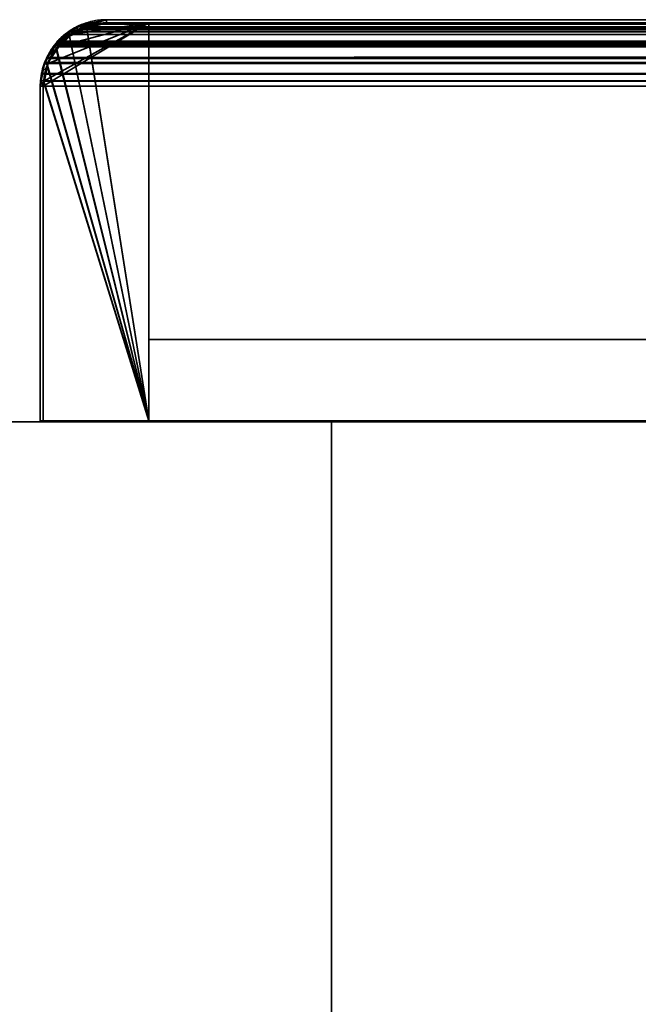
# Model space of a CAD drawing. Header units: millimetres. Extents: x -508 to 6708, y -115 to 193.
# Tile 340 of 656: x 1078 to 1107, y 147 to 193. Entities that reach past the tile are written whole.
import ezdxf

# ---------------------------------------------------------------- set-up
doc = ezdxf.new("R2010")
doc.units = ezdxf.units.MM
doc.layers.add('151', color=7, linetype='Continuous', true_color=0xffffff)

# ---------------------------------------------------------------- blocks, each defined once
blk = doc.blocks.new('UG_SURFACE_002')
at = {"layer": '151', "color": 252, "linetype": 'Continuous', "lineweight": 35}
for points in [[(942.5, -10, -7.75), (942.5, 174.4, -7.75), (1092.5, 174.4, -7.75), (1092.5, -10, -7.75)], [(942.5, 174.4, 2215.25), (2057.5, 174.4, 2215.25), (1907.5, 174.4, 2065.25), (1092.5, 174.4, 2065.25)], [(1092.5, 174.4, 2065.25), (1092.5, 174.4, -7.75), (942.5, 174.4, -7.75), (942.5, 174.4, 2215.25)], [(2057.5, -10, 2215.25), (2057.5, 174.4, 2215.25), (942.5, 174.4, 2215.25), (942.5, -10, 2215.25)], [(1092.5, -10, 2065.25), (1092.5, 174.4, 2065.25), (1907.5, 174.4, 2065.25), (1907.5, -10, 2065.25)], [(1092.5, -10, -7.75), (1092.5, 174.4, -7.75), (1092.5, 174.4, 2065.25), (1092.5, -10, 2065.25)]]:
    blk.add_3dface(points, dxfattribs=at)
blk = doc.blocks.new('UG_SURFACE_178')
at = {"layer": '151', "color": 14, "linetype": 'Continuous', "lineweight": 35}
for points in [[(1080.901, 193.111, -4.75), (1081.85, 193.3, -4.75), (1083.85, 193.3, -4.75), (1083.85, 174.45, -4.75)], [(1080.901, 193.111, -4.75), (1080.907, 193.052, 2076.343), (1081.85, 193.3, 2075.4)], [(1081.85, 193.3, 2075.4), (1081.85, 193.3, -4.75), (1080.901, 193.111, -4.75)], [(1083.85, 174.45, 2073.4), (1083.85, 193.3, 2073.4), (1081.85, 193.3, 2075.4), (1080.907, 193.052, 2076.343)], [(1083.85, 193.3, 2073.4), (1083.85, 193.3, -4.75), (1081.85, 193.3, -4.75), (1081.85, 193.3, 2075.4)], [(1083.85, 174.45, 2073.4), (1083.85, 174.45, -4.75), (1083.85, 193.3, -4.75), (1083.85, 193.3, 2073.4)], [(1079.483, 192.054, -4.75), (1079.729, 192.421, -4.75), (1080.096, 192.667, -4.75), (1083.85, 174.45, -4.75)], [(1080.094, 192.652, 2077.156), (1080.096, 192.667, -4.75), (1079.729, 192.421, -4.75)], [(1083.85, 174.45, 2073.4), (1080.907, 193.052, 2076.343), (1080.374, 192.912, 2076.876), (1080.094, 192.652, 2077.156)], [(1080.096, 192.667, -4.75), (1080.094, 192.652, 2077.156), (1080.374, 192.912, 2076.876)], [(1080.096, 192.667, -4.75), (1080.702, 193.072, -4.75), (1080.901, 193.111, -4.75), (1083.85, 174.45, -4.75)], [(1080.907, 193.052, 2076.343), (1080.702, 193.072, -4.75), (1080.096, 192.667, -4.75)], [(1080.096, 192.667, -4.75), (1080.374, 192.912, 2076.876), (1080.907, 193.052, 2076.343)], [(1080.907, 193.052, 2076.343), (1080.901, 193.111, -4.75), (1080.702, 193.072, -4.75)], [(1080.094, 192.652, 2077.156), (1079.451, 192.056, 2077.799), (1083.85, 174.45, 2073.4)], [(1079.483, 192.054, -4.75), (1079.451, 192.056, 2077.799), (1080.094, 192.652, 2077.156)], [(1080.094, 192.652, 2077.156), (1079.729, 192.421, -4.75), (1079.483, 192.054, -4.75)], [(1079.451, 192.056, 2077.799), (1079.355, 191.967, 2077.894), (1079.035, 191.26, 2078.215), (1083.85, 174.45, 2073.4)], [(1079.078, 191.448, -4.75), (1079.035, 191.26, 2078.215), (1079.355, 191.967, 2077.894)], [(1079.044, 191.273, -4.75), (1079.078, 191.448, -4.75), (1079.483, 192.054, -4.75), (1083.85, 174.45, -4.75)], [(1079.078, 191.448, -4.75), (1079.355, 191.967, 2077.894), (1079.451, 192.056, 2077.799)], [(1079.451, 192.056, 2077.799), (1079.483, 192.054, -4.75), (1079.078, 191.448, -4.75)], [(1083.85, 174.45, -4.75), (1078.886, 190.481, -4.75), (1079.044, 191.273, -4.75)], [(1079.035, 191.26, 2078.215), (1079.044, 191.273, -4.75), (1078.886, 190.481, -4.75)], [(1079.078, 191.448, -4.75), (1079.044, 191.273, -4.75), (1079.035, 191.26, 2078.215)], [(1083.85, 174.45, 2073.4), (1079.035, 191.26, 2078.215), (1078.954, 191.082, 2078.296), (1078.874, 190.482, 2078.376)], [(1078.886, 190.481, -4.75), (1078.874, 190.482, 2078.376), (1078.954, 191.082, 2078.296)], [(1078.886, 190.481, -4.75), (1078.954, 191.082, 2078.296), (1079.035, 191.26, 2078.215)], [(1078.874, 190.482, 2078.376), (1078.85, 190.3, 2078.4), (1078.85, 174.45, 2078.4), (1083.85, 174.45, 2073.4)], [(1078.85, 190.3, -4.75), (1078.85, 190.3, 2078.4), (1078.874, 190.482, 2078.376)], [(1078.874, 190.482, 2078.376), (1078.886, 190.481, -4.75), (1078.85, 190.3, -4.75)], [(1083.85, 174.45, -4.75), (1078.85, 174.45, -4.75), (1078.85, 190.3, -4.75), (1078.886, 190.481, -4.75)], [(1078.85, 190.3, -4.75), (1078.85, 174.45, -4.75), (1078.85, 174.45, 2078.4), (1078.85, 190.3, 2078.4)], [(1078.85, 174.45, 2078.4), (1078.85, 174.45, -4.75), (1083.85, 174.45, -4.75), (1083.85, 174.45, 2073.4)]]:
    blk.add_3dface(points, dxfattribs=at)
blk = doc.blocks.new('UG_SURFACE_179')
at = {"layer": '151', "color": 7, "linetype": 'Continuous', "lineweight": 35}
for points in [[(1079.829, 192.518, 2077.42), (1080.751, 193.071, 2076.499), (1080.701, 193.148, 2076.549), (1080.3, 193.042, 2076.95)], [(1080.651, 193.213, -4.75), (1080.064, 192.822, -4.75), (1080.3, 193.042, 2076.95)], [(1080.67, 193.055, -4.75), (1080.148, 192.704, -4.75), (1080.064, 192.822, -4.75), (1080.651, 193.213, -4.75)], [(1080.651, 193.213, -4.75), (1080.3, 193.042, 2076.95), (1080.701, 193.148, 2076.549)], [(1080.701, 193.148, 2076.549), (1080.692, 193.221, -4.75), (1080.651, 193.213, -4.75)], [(1080.749, 193.072, -4.75), (1080.67, 193.055, -4.75), (1080.651, 193.213, -4.75), (1080.692, 193.221, -4.75)], [(1080.904, 193.263, -4.75), (1080.692, 193.221, -4.75), (1080.701, 193.148, 2076.549)], [(1080.692, 193.221, -4.75), (1080.904, 193.263, -4.75), (1080.951, 193.114, -4.75), (1080.749, 193.072, -4.75)], [(1080.904, 193.263, -4.75), (1080.701, 193.148, 2076.549), (1081.85, 193.45, 2075.4)], [(1081.85, 193.45, 2075.4), (1080.701, 193.148, 2076.549), (1080.843, 193.126, 2076.407), (1081.85, 193.3, 2075.4)], [(1080.751, 193.071, 2076.499), (1080.843, 193.126, 2076.407), (1080.701, 193.148, 2076.549)], [(1081.85, 193.3, 2075.4), (1080.843, 193.126, 2076.407), (1080.951, 193.114, -4.75)], [(1081.85, 193.45, 2075.4), (1081.85, 193.45, -4.75), (1080.904, 193.263, -4.75)], [(1081.85, 193.3, -4.75), (1080.951, 193.114, -4.75), (1080.904, 193.263, -4.75), (1081.85, 193.45, -4.75)], [(1080.951, 193.114, -4.75), (1081.85, 193.3, -4.75), (1081.85, 193.3, 2075.4)], [(1135.85, 193.45, 2021.4), (1135.85, 193.45, -4.75), (1081.85, 193.45, -4.75), (1081.85, 193.45, 2075.4)], [(1081.85, 193.45, -4.75), (1135.85, 193.45, -4.75), (1135.85, 193.3, -4.75), (1081.85, 193.3, -4.75)], [(1081.85, 193.3, 2075.4), (1135.85, 193.3, 2021.4), (1135.85, 193.45, 2021.4), (1081.85, 193.45, 2075.4)], [(1135.85, 193.3, 2021.4), (1081.85, 193.3, 2075.4), (1081.85, 193.3, -4.75), (1135.85, 193.3, -4.75)], [(1079.623, 192.527, -4.75), (1079.659, 192.448, 2077.59), (1080.3, 193.042, 2076.95)], [(1080.3, 193.042, 2076.95), (1080.064, 192.822, -4.75), (1079.623, 192.527, -4.75)], [(1079.623, 192.527, -4.75), (1080.064, 192.822, -4.75), (1080.148, 192.704, -4.75), (1079.729, 192.421, -4.75)], [(1080.3, 193.042, 2076.95), (1079.659, 192.448, 2077.59), (1079.829, 192.518, 2077.42)], [(1079.729, 192.421, -4.75), (1080.148, 192.704, -4.75), (1079.829, 192.518, 2077.42)], [(1080.751, 193.071, 2076.499), (1079.829, 192.518, 2077.42), (1080.148, 192.704, -4.75)], [(1080.148, 192.704, -4.75), (1080.67, 193.055, -4.75), (1080.751, 193.071, 2076.499)], [(1080.67, 193.055, -4.75), (1080.749, 193.072, -4.75), (1080.751, 193.071, 2076.499)], [(1080.749, 193.072, -4.75), (1080.951, 193.114, -4.75), (1080.843, 193.126, 2076.407)], [(1080.843, 193.126, 2076.407), (1080.751, 193.071, 2076.499), (1080.749, 193.072, -4.75)], [(1079.064, 191.402, -4.75), (1079.516, 192.095, -4.75), (1079.739, 192.404, 2077.511)], [(1079.739, 192.404, 2077.511), (1079.237, 191.773, 2078.013), (1079.064, 191.402, -4.75)], [(1079.399, 192.185, -4.75), (1079.231, 192.05, 2078.019), (1079.659, 192.448, 2077.59)], [(1079.659, 192.448, 2077.59), (1079.231, 192.05, 2078.019), (1079.237, 191.773, 2078.013), (1079.739, 192.404, 2077.511)], [(1079.659, 192.448, 2077.59), (1079.623, 192.527, -4.75), (1079.399, 192.185, -4.75)], [(1079.729, 192.421, -4.75), (1079.516, 192.095, -4.75), (1079.399, 192.185, -4.75), (1079.623, 192.527, -4.75)], [(1079.516, 192.095, -4.75), (1079.729, 192.421, -4.75), (1079.739, 192.404, 2077.511)], [(1079.739, 192.404, 2077.511), (1079.829, 192.518, 2077.42), (1079.659, 192.448, 2077.59)], [(1079.829, 192.518, 2077.42), (1079.739, 192.404, 2077.511), (1079.729, 192.421, -4.75)], [(1079.231, 192.05, 2078.019), (1079.399, 192.185, -4.75), (1078.923, 191.458, -4.75)], [(1078.923, 191.458, -4.75), (1079.399, 192.185, -4.75), (1079.516, 192.095, -4.75), (1079.064, 191.402, -4.75)], [(1078.923, 191.458, -4.75), (1078.951, 191.433, 2078.3), (1079.231, 192.05, 2078.019)], [(1079.079, 191.389, 2078.171), (1079.237, 191.773, 2078.013), (1079.231, 192.05, 2078.019), (1078.951, 191.433, 2078.3)], [(1079.237, 191.773, 2078.013), (1079.079, 191.389, 2078.171), (1079.064, 191.402, -4.75)], [(1078.7, 190.3, 2078.55), (1078.918, 191.45, -4.75), (1078.904, 191.379, -4.75)], [(1078.918, 191.45, -4.75), (1078.7, 190.3, 2078.55), (1078.809, 191.121, 2078.441)], [(1078.904, 191.379, -4.75), (1078.732, 190.472, -4.75), (1078.7, 190.3, 2078.55)], [(1079.047, 191.327, -4.75), (1078.881, 190.463, -4.75), (1078.732, 190.472, -4.75), (1078.904, 191.379, -4.75)], [(1078.918, 191.45, -4.75), (1078.809, 191.121, 2078.441), (1078.951, 191.433, 2078.3)], [(1078.951, 191.433, 2078.3), (1078.809, 191.121, 2078.441), (1078.955, 191.085, 2078.295), (1079.079, 191.389, 2078.171)], [(1078.85, 190.3, -4.75), (1078.881, 190.463, -4.75), (1079.079, 191.389, 2078.171)], [(1079.079, 191.389, 2078.171), (1078.955, 191.085, 2078.295), (1078.85, 190.3, -4.75)], [(1079.079, 191.389, 2078.171), (1078.881, 190.463, -4.75), (1079.047, 191.327, -4.75)], [(1079.06, 191.396, -4.75), (1079.047, 191.327, -4.75), (1078.904, 191.379, -4.75), (1078.918, 191.45, -4.75)], [(1078.951, 191.433, 2078.3), (1078.923, 191.458, -4.75), (1078.918, 191.45, -4.75)], [(1079.06, 191.396, -4.75), (1078.918, 191.45, -4.75), (1078.923, 191.458, -4.75)], [(1079.064, 191.402, -4.75), (1079.06, 191.396, -4.75), (1078.923, 191.458, -4.75)], [(1079.047, 191.327, -4.75), (1079.06, 191.396, -4.75), (1079.079, 191.389, 2078.171)], [(1079.06, 191.396, -4.75), (1079.064, 191.402, -4.75), (1079.079, 191.389, 2078.171)], [(1078.85, 190.3, 2078.4), (1078.955, 191.085, 2078.295), (1078.809, 191.121, 2078.441), (1078.7, 190.3, 2078.55)], [(1078.955, 191.085, 2078.295), (1078.85, 190.3, 2078.4), (1078.85, 190.3, -4.75)], [(1078.732, 190.472, -4.75), (1078.7, 190.3, -4.75), (1078.7, 190.3, 2078.55)], [(1078.881, 190.463, -4.75), (1078.85, 190.3, -4.75), (1078.7, 190.3, -4.75), (1078.732, 190.472, -4.75)], [(1078.7, 190.3, -4.75), (1078.7, 174.45, -4.75), (1078.7, 174.45, 2078.55), (1078.7, 190.3, 2078.55)], [(1078.7, 190.3, 2078.55), (1078.7, 174.45, 2078.55), (1078.85, 174.45, 2078.4), (1078.85, 190.3, 2078.4)], [(1078.7, 174.45, -4.75), (1078.7, 190.3, -4.75), (1078.85, 190.3, -4.75), (1078.85, 174.45, -4.75)], [(1078.85, 190.3, 2078.4), (1078.85, 174.45, 2078.4), (1078.85, 174.45, -4.75), (1078.85, 190.3, -4.75)], [(1078.7, 174.45, 2078.55), (1078.7, 174.45, -4.75), (1078.85, 174.45, -4.75), (1078.85, 174.45, 2078.4)]]:
    blk.add_3dface(points, dxfattribs=at)
blk = doc.blocks.new('UG_SURFACE_180')
at = {"layer": '151', "color": 41, "linetype": 'Continuous', "lineweight": 35}
for points in [[(1083.85, 193.3, -4.75), (1133.85, 193.3, -4.75), (1133.85, 178.3, -4.75), (1083.85, 178.3, -4.75)], [(1083.85, 193.3, -4.75), (1083.85, 178.3, -4.75), (1083.85, 178.3, 2073.4), (1083.85, 193.3, 2073.4)], [(1133.85, 193.3, 2023.4), (1133.85, 193.3, -4.75), (1083.85, 193.3, -4.75), (1083.85, 193.3, 2073.4)], [(1133.85, 178.3, 2023.4), (1133.85, 193.3, 2023.4), (1083.85, 193.3, 2073.4), (1083.85, 178.3, 2073.4)], [(1133.85, 178.3, -4.75), (1133.85, 193.3, -4.75), (1133.85, 193.3, 2023.4), (1133.85, 178.3, 2023.4)], [(1083.85, 178.3, 2073.4), (1083.85, 178.3, -4.75), (1133.85, 178.3, -4.75), (1133.85, 178.3, 2023.4)]]:
    blk.add_3dface(points, dxfattribs=at)
blk = doc.blocks.new('UG_SURFACE_182')
at = {"layer": '151', "color": 7, "linetype": 'Continuous', "lineweight": 35}
for points in [[(1080.121, 192.879, 2077.129), (1919.878, 192.864, 2077.128), (1919.208, 193.267, 2076.458)], [(1080.422, 193.108, 2076.828), (1080.121, 192.879, 2077.129), (1919.208, 193.267, 2076.458)], [(1080.422, 193.108, 2076.828), (1919.208, 193.267, 2076.458), (1919.057, 193.293, 2076.308)], [(1919.057, 193.293, 2076.308), (1080.95, 193.234, 2076.3), (1080.422, 193.108, 2076.828)], [(1080.752, 193.037, 2076.498), (1080.49, 192.974, 2076.76), (1080.422, 193.108, 2076.828), (1080.95, 193.234, 2076.3)], [(1080.95, 193.234, 2076.3), (1081.85, 193.45, 2075.4), (1081.85, 193.3, 2075.4), (1080.752, 193.037, 2076.498)], [(1080.752, 193.037, 2076.498), (1081.85, 193.3, 2075.4), (1918.15, 193.3, 2075.4)], [(1918.15, 193.3, 2075.4), (1919.157, 193.126, 2076.407), (1080.752, 193.037, 2076.498)], [(1080.95, 193.234, 2076.3), (1919.057, 193.293, 2076.308), (1918.15, 193.45, 2075.4)], [(1918.15, 193.45, 2075.4), (1081.85, 193.45, 2075.4), (1080.95, 193.234, 2076.3)], [(1918.15, 193.45, 2075.4), (1864.15, 193.45, 2021.4), (1135.85, 193.45, 2021.4), (1081.85, 193.45, 2075.4)], [(1135.85, 193.3, 2021.4), (1081.85, 193.3, 2075.4), (1081.85, 193.45, 2075.4), (1135.85, 193.45, 2021.4)], [(1918.15, 193.3, 2075.4), (1081.85, 193.3, 2075.4), (1135.85, 193.3, 2021.4), (1864.15, 193.3, 2021.4)], [(1080.49, 192.974, 2076.76), (1079.735, 192.401, 2077.515), (1079.529, 192.43, 2077.721), (1080.121, 192.879, 2077.129)], [(1919.878, 192.864, 2077.128), (1080.121, 192.879, 2077.129), (1079.529, 192.43, 2077.721)], [(1079.529, 192.43, 2077.721), (1920.272, 192.628, 2077.522), (1919.878, 192.864, 2077.128)], [(1920.262, 192.403, 2077.512), (1079.735, 192.401, 2077.515), (1080.49, 192.974, 2076.76)], [(1080.121, 192.879, 2077.129), (1080.422, 193.108, 2076.828), (1080.49, 192.974, 2076.76)], [(1920.171, 192.518, 2077.42), (1080.49, 192.974, 2076.76), (1080.752, 193.037, 2076.498)], [(1920.171, 192.518, 2077.42), (1920.262, 192.403, 2077.512), (1080.49, 192.974, 2076.76)], [(1919.157, 193.126, 2076.407), (1919.249, 193.071, 2076.499), (1080.752, 193.037, 2076.498)], [(1080.752, 193.037, 2076.498), (1919.249, 193.071, 2076.499), (1920.171, 192.518, 2077.42)], [(1079.64, 192.329, 2077.61), (1079.146, 191.599, 2078.104), (1079.011, 191.664, 2078.239), (1079.408, 192.25, 2077.842)], [(1920.585, 192.234, 2077.835), (1079.408, 192.25, 2077.842), (1079.011, 191.664, 2078.239)], [(1079.011, 191.664, 2078.239), (1920.894, 191.847, 2078.144), (1920.585, 192.234, 2077.835)], [(1079.146, 191.599, 2078.104), (1079.64, 192.329, 2077.61), (1920.763, 191.773, 2078.013)], [(1079.408, 192.25, 2077.842), (1079.529, 192.43, 2077.721), (1079.64, 192.329, 2077.61)], [(1079.529, 192.43, 2077.721), (1079.408, 192.25, 2077.842), (1920.585, 192.234, 2077.835)], [(1079.529, 192.43, 2077.721), (1920.585, 192.234, 2077.835), (1920.272, 192.628, 2077.522)], [(1079.735, 192.401, 2077.515), (1079.64, 192.329, 2077.61), (1079.529, 192.43, 2077.721)], [(1920.763, 191.773, 2078.013), (1079.64, 192.329, 2077.61), (1079.735, 192.401, 2077.515)], [(1079.735, 192.401, 2077.515), (1920.262, 192.403, 2077.512), (1920.763, 191.773, 2078.013)], [(1078.933, 191.429, 2078.317), (1921.067, 191.426, 2078.317), (1920.894, 191.847, 2078.144)], [(1079.011, 191.664, 2078.239), (1078.933, 191.429, 2078.317), (1920.894, 191.847, 2078.144)], [(1920.763, 191.773, 2078.013), (1079.077, 191.392, 2078.173), (1079.146, 191.599, 2078.104)], [(1920.763, 191.773, 2078.013), (1920.921, 191.388, 2078.171), (1079.077, 191.392, 2078.173)], [(1079.077, 191.392, 2078.173), (1078.905, 190.871, 2078.345), (1078.758, 190.9, 2078.492), (1078.933, 191.429, 2078.317)], [(1921.067, 191.426, 2078.317), (1078.933, 191.429, 2078.317), (1078.758, 190.9, 2078.492)], [(1078.758, 190.9, 2078.492), (1921.19, 191.124, 2078.44), (1921.067, 191.426, 2078.317)], [(1078.905, 190.871, 2078.345), (1079.077, 191.392, 2078.173), (1920.921, 191.388, 2078.171)], [(1920.921, 191.388, 2078.171), (1921.045, 191.085, 2078.295), (1078.905, 190.871, 2078.345)], [(1078.933, 191.429, 2078.317), (1079.011, 191.664, 2078.239), (1079.146, 191.599, 2078.104), (1079.077, 191.392, 2078.173)], [(1078.724, 190.548, 2078.526), (1078.758, 190.9, 2078.492), (1078.905, 190.871, 2078.345), (1078.85, 190.3, 2078.4)], [(1078.758, 190.9, 2078.492), (1078.724, 190.548, 2078.526), (1921.267, 190.545, 2078.517)], [(1078.758, 190.9, 2078.492), (1921.267, 190.545, 2078.517), (1921.19, 191.124, 2078.44)], [(1921.15, 190.3, 2078.4), (1078.85, 190.3, 2078.4), (1078.905, 190.871, 2078.345)], [(1921.045, 191.085, 2078.295), (1921.15, 190.3, 2078.4), (1078.905, 190.871, 2078.345)], [(1078.85, 190.3, 2078.4), (1078.7, 190.3, 2078.55), (1078.724, 190.548, 2078.526)], [(1921.267, 190.545, 2078.517), (1078.724, 190.548, 2078.526), (1078.7, 190.3, 2078.55)], [(1078.7, 190.3, 2078.55), (1921.3, 190.3, 2078.55), (1921.267, 190.545, 2078.517)], [(1078.85, 190.3, 2078.4), (1078.85, 174.45, 2078.4), (1078.7, 174.45, 2078.55), (1078.7, 190.3, 2078.55)], [(1078.7, 190.3, 2078.55), (1078.7, 174.45, 2078.55), (1921.3, 174.45, 2078.55), (1921.3, 190.3, 2078.55)], [(1921.15, 190.3, 2078.4), (1921.15, 174.45, 2078.4), (1078.85, 174.45, 2078.4), (1078.85, 190.3, 2078.4)], [(1921.15, 174.45, 2078.4), (1921.3, 174.45, 2078.55), (1078.7, 174.45, 2078.55), (1078.85, 174.45, 2078.4)]]:
    blk.add_3dface(points, dxfattribs=at)
blk = doc.blocks.new('UG_SURFACE_184')
at = {"layer": '151', "color": 14, "linetype": 'Continuous', "lineweight": 35}
for points in [[(1083.85, 193.3, 2073.4), (1083.85, 174.45, 2073.4), (1078.85, 174.45, 2078.4), (1078.85, 190.3, 2078.4)], [(1078.85, 190.3, 2078.4), (1078.873, 190.537, 2078.377), (1083.85, 193.3, 2073.4)], [(1083.85, 193.3, 2073.4), (1078.873, 190.537, 2078.377), (1078.905, 190.871, 2078.345), (1079.072, 191.376, 2078.178)], [(1083.85, 193.3, 2073.4), (1079.072, 191.376, 2078.178), (1079.146, 191.599, 2078.104), (1079.524, 192.158, 2077.726)], [(1083.85, 193.3, 2073.4), (1079.524, 192.158, 2077.726), (1079.64, 192.329, 2077.61), (1080.203, 192.756, 2077.047)], [(1080.993, 193.095, 2076.257), (1081.85, 193.3, 2075.4), (1083.85, 193.3, 2073.4), (1080.203, 192.756, 2077.047)], [(1080.49, 192.974, 2076.76), (1919.157, 193.126, 2076.407), (1919.014, 193.151, 2076.264)], [(1919.014, 193.151, 2076.264), (1080.993, 193.095, 2076.257), (1080.49, 192.974, 2076.76)], [(1080.993, 193.095, 2076.257), (1919.014, 193.151, 2076.264), (1918.15, 193.3, 2075.4)], [(1918.15, 193.3, 2075.4), (1081.85, 193.3, 2075.4), (1080.993, 193.095, 2076.257)], [(1918.15, 193.3, 2075.4), (1916.15, 193.3, 2073.4), (1083.85, 193.3, 2073.4), (1081.85, 193.3, 2075.4)], [(1916.15, 174.45, 2073.4), (1083.85, 174.45, 2073.4), (1083.85, 193.3, 2073.4), (1916.15, 193.3, 2073.4)], [(1919.796, 192.742, 2077.046), (1080.203, 192.756, 2077.047), (1079.64, 192.329, 2077.61)], [(1079.64, 192.329, 2077.61), (1920.171, 192.518, 2077.42), (1919.796, 192.742, 2077.046)], [(1080.203, 192.756, 2077.047), (1919.796, 192.742, 2077.046), (1919.157, 193.126, 2076.407)], [(1080.49, 192.974, 2076.76), (1080.203, 192.756, 2077.047), (1919.157, 193.126, 2076.407)], [(1080.203, 192.756, 2077.047), (1080.49, 192.974, 2076.76), (1080.993, 193.095, 2076.257)], [(1079.64, 192.329, 2077.61), (1079.524, 192.158, 2077.726), (1920.469, 192.142, 2077.719)], [(1079.64, 192.329, 2077.61), (1920.469, 192.142, 2077.719), (1920.171, 192.518, 2077.42)], [(1079.072, 191.376, 2078.178), (1920.928, 191.372, 2078.178), (1920.763, 191.773, 2078.013)], [(1079.146, 191.599, 2078.104), (1079.072, 191.376, 2078.178), (1920.763, 191.773, 2078.013)], [(1920.469, 192.142, 2077.719), (1079.524, 192.158, 2077.726), (1079.146, 191.599, 2078.104)], [(1079.146, 191.599, 2078.104), (1920.763, 191.773, 2078.013), (1920.469, 192.142, 2077.719)], [(1920.928, 191.372, 2078.178), (1079.072, 191.376, 2078.178), (1078.905, 190.871, 2078.345)], [(1078.905, 190.871, 2078.345), (1921.045, 191.085, 2078.295), (1920.928, 191.372, 2078.178)], [(1078.905, 190.871, 2078.345), (1078.873, 190.537, 2078.377), (1921.119, 190.533, 2078.369)], [(1078.905, 190.871, 2078.345), (1921.119, 190.533, 2078.369), (1921.045, 191.085, 2078.295)], [(1921.119, 190.533, 2078.369), (1078.873, 190.537, 2078.377), (1078.85, 190.3, 2078.4)], [(1078.85, 190.3, 2078.4), (1921.15, 190.3, 2078.4), (1921.119, 190.533, 2078.369)], [(1078.85, 190.3, 2078.4), (1078.85, 174.45, 2078.4), (1921.15, 174.45, 2078.4), (1921.15, 190.3, 2078.4)], [(1916.15, 174.45, 2073.4), (1921.15, 174.45, 2078.4), (1078.85, 174.45, 2078.4), (1083.85, 174.45, 2073.4)]]:
    blk.add_3dface(points, dxfattribs=at)
blk = doc.blocks.new('UG_SURFACE_185')
at = {"layer": '151', "color": 41, "linetype": 'Continuous', "lineweight": 35}
for points in [[(1083.85, 178.3, 2073.4), (1083.85, 193.3, 2073.4), (1133.85, 193.3, 2023.4), (1133.85, 178.3, 2023.4)], [(1083.85, 193.3, 2073.4), (1083.85, 178.3, 2073.4), (1916.15, 178.3, 2073.4), (1916.15, 193.3, 2073.4)], [(1916.15, 193.3, 2073.4), (1866.15, 193.3, 2023.4), (1133.85, 193.3, 2023.4), (1083.85, 193.3, 2073.4)], [(1866.15, 178.3, 2023.4), (1916.15, 178.3, 2073.4), (1083.85, 178.3, 2073.4), (1133.85, 178.3, 2023.4)]]:
    blk.add_3dface(points, dxfattribs=at)

msp = doc.modelspace()

# ---------------------------------------------------------------- linework, layer by layer
at = {"layer": '151', "color": 253, "linetype": 'Continuous', "lineweight": -3}
for p, q in [((1081.85, 193.45, 2075.4), (1135.85, 193.45, 2021.4)), ((1135.85, 193.45, 2021.4), (1081.85, 193.45, 2075.4)), ((1081.85, 193.45, -4.75), (1135.85, 193.45, -4.75)), ((1081.85, 193.45, -4.75), (1081.85, 193.45, 2075.4)), ((1081.85, 193.45, 2075.4), (1918.15, 193.45, 2075.4)), ((1081.85, 193.3, 2075.4), (1083.85, 193.3, 2073.4)), ((1135.85, 193.3, 2021.4), (1081.85, 193.3, 2075.4)), ((1083.85, 193.3, 2073.4), (1081.85, 193.3, 2075.4)), ((1081.85, 193.3, -4.75), (1081.85, 193.3, 2075.4)), ((1081.85, 193.3, -4.75), (1135.85, 193.3, -4.75)), ((1081.85, 193.3, 2075.4), (1918.15, 193.3, 2075.4)), ((1081.85, 193.3, 2075.4), (1135.85, 193.3, 2021.4)), ((1081.85, 193.3, -4.75), (1083.85, 193.3, -4.75)), ((1083.85, 193.3, -4.75), (1083.85, 193.3, 2073.4)), ((1083.85, 193.3, 2073.4), (1133.85, 193.3, 2023.4)), ((1083.85, 193.3, -4.75), (1083.85, 174.45, -4.75)), ((1083.85, 193.3, 2073.4), (1083.85, 174.45, 2073.4)), ((1083.85, 193.3, 2073.4), (1083.85, 178.3, 2073.4)), ((1133.85, 193.3, 2023.4), (1083.85, 193.3, 2073.4)), ((1083.85, 193.3, -4.75), (1133.85, 193.3, -4.75)), ((1083.85, 193.3, 2073.4), (1083.85, 174.45, 2073.4)), ((1083.85, 178.3, 2073.4), (1083.85, 193.3, 2073.4)), ((1083.85, 193.3, 2073.4), (1916.15, 193.3, 2073.4)), ((1083.85, 178.3, -4.75), (1083.85, 193.3, -4.75)), ((1083.85, 193.3, 2073.4), (1916.15, 193.3, 2073.4)), ((1083.85, 193.3, -4.75), (1083.85, 193.3, 2073.4)), ((1078.7, 174.45, -4.75), (1078.7, 190.3, -4.75)), ((1078.7, 190.3, 2078.55), (1921.3, 190.3, 2078.55)), ((1078.7, 174.45, 2078.55), (1078.7, 190.3, 2078.55)), ((1078.7, 190.3, 2078.55), (1078.7, 174.45, 2078.55)), ((1078.7, 190.3, -4.75), (1078.7, 190.3, 2078.55)), ((1078.85, 174.45, -4.75), (1078.85, 190.3, -4.75)), ((1078.85, 190.3, 2078.4), (1078.85, 174.45, 2078.4)), ((1078.85, 174.45, 2078.4), (1078.85, 190.3, 2078.4)), ((1078.85, 190.3, -4.75), (1078.85, 190.3, 2078.4)), ((1078.85, 190.3, 2078.4), (1921.15, 190.3, 2078.4)), ((1078.85, 174.45, -4.75), (1078.85, 190.3, -4.75)), ((1078.85, 174.45, 2078.4), (1078.85, 190.3, 2078.4)), ((1078.85, 190.3, -4.75), (1078.85, 190.3, 2078.4)), ((1078.85, 190.3, 2078.4), (1921.15, 190.3, 2078.4)), ((1078.85, 174.45, 2078.4), (1078.85, 190.3, 2078.4)), ((1083.85, 178.3, -4.75), (1083.85, 178.3, 2073.4)), ((1083.85, 178.3, 2073.4), (1133.85, 178.3, 2023.4)), ((1133.85, 178.3, -4.75), (1083.85, 178.3, -4.75)), ((1133.85, 178.3, 2023.4), (1083.85, 178.3, 2073.4)), ((1083.85, 178.3, 2073.4), (1916.15, 178.3, 2073.4)), ((942.5, 174.4, 2215.25), (2057.5, 174.4, 2215.25)), ((942.5, 174.4, -7.75), (1092.5, 174.4, -7.75)), ((942.5, 174.4, 2215.25), (2057.5, 174.4, 2215.25)), ((1078.7, 174.45, 2078.55), (1921.3, 174.45, 2078.55)), ((1078.85, 174.45, -4.75), (1078.7, 174.45, -4.75)), ((1078.7, 174.45, 2078.55), (1078.85, 174.45, 2078.4)), ((1078.7, 174.45, -4.75), (1078.7, 174.45, 2078.55)), ((1078.85, 174.45, 2078.4), (1078.7, 174.45, 2078.55)), ((1078.85, 174.45, 2078.4), (1921.15, 174.45, 2078.4)), ((1078.85, 174.45, 2078.4), (1083.85, 174.45, 2073.4)), ((1078.85, 174.45, -4.75), (1078.85, 174.45, 2078.4)), ((1078.85, 174.45, 2078.4), (1921.15, 174.45, 2078.4)), ((1078.85, 174.45, -4.75), (1078.85, 174.45, 2078.4)), ((1083.85, 174.45, -4.75), (1078.85, 174.45, -4.75)), ((1083.85, 174.45, 2073.4), (1078.85, 174.45, 2078.4)), ((1083.85, 174.45, -4.75), (1083.85, 174.45, 2073.4)), ((1083.85, 174.45, 2073.4), (1916.15, 174.45, 2073.4)), ((1092.5, -10, 2065.25), (1092.5, 174.4, 2065.25)), ((1907.5, 174.4, 2065.25), (1092.5, 174.4, 2065.25)), ((1092.5, 174.4, 2065.25), (1092.5, 174.4, -7.75)), ((1092.5, 174.4, -7.75), (1092.5, -10, -7.75))]:
    msp.add_line(p, q, dxfattribs=at)
msp.add_arc((1081.85, 190.3, -4.75), 3, 90, 180, dxfattribs=at)
for points, knots in [([(1081.85, 193.45, 2075.4), (1081.137, 193.45, 2076.113), (1080.428, 193.221, 2076.822), (1079.518, 192.454, 2077.732), (1079.241, 192.124, 2078.009), (1078.827, 191.299, 2078.423), (1078.7, 190.808, 2078.55), (1078.7, 190.3, 2078.55)], [0, 0, 0, 0, 0.5, 0.5, 0.75, 0.75, 1, 1, 1, 1]), ([(1081.85, 193.3, -4.75), (1081.062, 193.3, -4.75), (1080.284, 192.977, -4.75), (1079.173, 191.866, -4.75), (1078.85, 191.088, -4.75), (1078.85, 190.3, -4.75)], [0, 0, 0, 0, 0.5, 0.5, 1, 1, 1, 1]), ([(1081.85, 193.3, 2075.4), (1081.171, 193.3, 2076.079), (1080.496, 193.082, 2076.754), (1079.629, 192.352, 2077.621), (1079.365, 192.037, 2077.885), (1078.971, 191.251, 2078.279), (1078.85, 190.784, 2078.4), (1078.85, 190.3, 2078.4)], [0, 0, 0, 0, 0.5, 0.5, 0.75, 0.75, 1, 1, 1, 1]), ([(1081.85, 193.3, 2075.4), (1081.177, 193.3, 2076.073), (1080.499, 193.085, 2076.751), (1079.626, 192.349, 2077.624), (1079.363, 192.033, 2077.887), (1078.971, 191.25, 2078.279), (1078.85, 190.785, 2078.4), (1078.85, 190.3, 2078.4)], [0, 0, 0, 0, 0.5, 0.5, 0.75, 0.75, 1, 1, 1, 1]), ([(1081.85, 193.3, 2075.4), (1081.171, 193.3, 2076.079), (1080.496, 193.082, 2076.754), (1079.629, 192.352, 2077.621), (1079.365, 192.037, 2077.885), (1078.971, 191.251, 2078.279), (1078.85, 190.784, 2078.4), (1078.85, 190.3, 2078.4)], [0, 0, 0, 0, 0.5, 0.5, 0.75, 0.75, 1, 1, 1, 1])]:
    msp.add_open_spline(points, degree=3, knots=knots, dxfattribs=at)
for points in [[(1081.85, 193.45, 2075.4), (1078.7, 193.45, 2078.55), (1078.7, 190.3, 2078.55)], [(1081.85, 193.45, -4.75), (1078.7, 193.45, -4.75), (1078.7, 190.3, -4.75)], [(1081.85, 193.3, 2075.4), (1078.85, 193.3, 2078.4), (1078.85, 190.3, 2078.4)]]:
    msp.add_rational_spline(points, [1, 0.707106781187, 1], degree=2, dxfattribs=at)
for points, degree in [([(1081.85, 193.3, -4.75), (1081.85, 193.45, -4.75)], 1), ([(1081.85, 193.3, -4.75), (1081.85, 193.3, 688.633), (1081.85, 193.3, 1382.017), (1081.85, 193.3, 2075.4)], 3), ([(1081.85, 193.3, 2075.4), (1360.617, 193.3, 2075.4), (1639.383, 193.3, 2075.4), (1918.15, 193.3, 2075.4)], 3), ([(1078.85, 190.3, -4.75), (1078.7, 190.3, -4.75)], 1)]:
    msp.add_open_spline(points, degree=degree, dxfattribs=at)

# ---------------------------------------------------------------- block references
for name in ['UG_SURFACE_179', 'UG_SURFACE_182', 'UG_SURFACE_178', 'UG_SURFACE_184', 'UG_SURFACE_180', 'UG_SURFACE_185', 'UG_SURFACE_002']:
    msp.add_blockref(name, (0, 0), dxfattribs=at)

doc.saveas('drawing.dxf')
